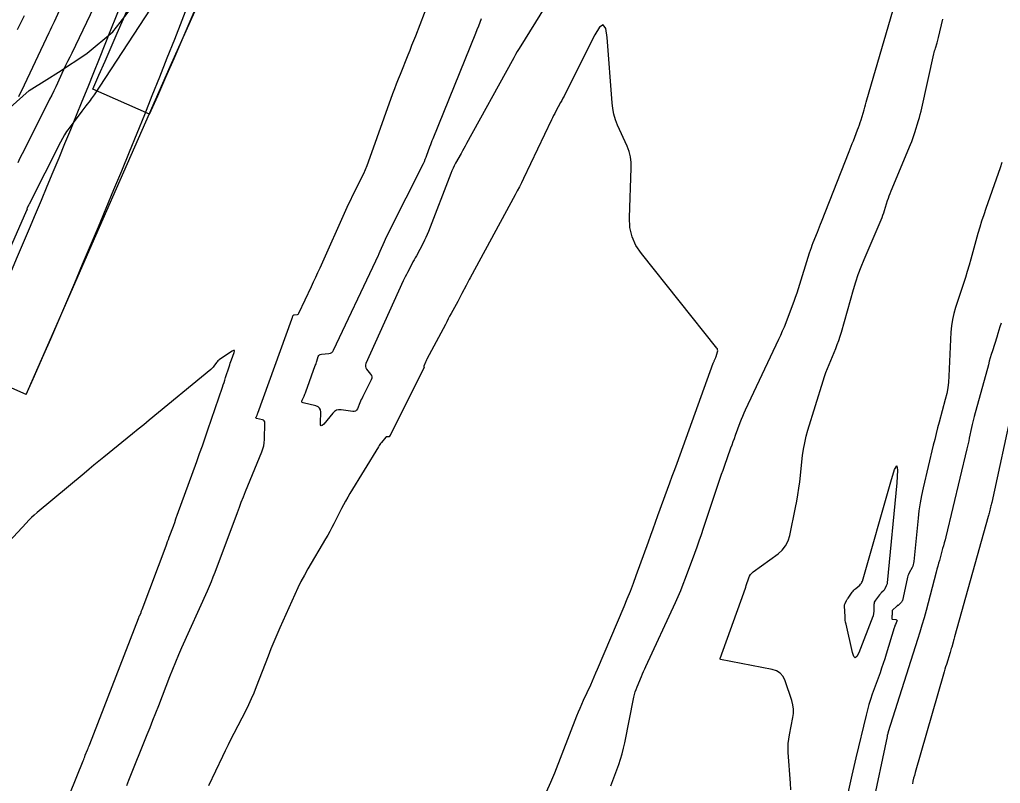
# Model space of a CAD drawing. Extents: x 658976 to 668721, y 639543 to 647196.
# Drawn here: x 662392.5 to 662550.1, y 643099.3 to 643222.1 of the extents above; entities that cross this region are included whole.
import ezdxf

# ---------------------------------------------------------------- set-up
doc = ezdxf.new("R2010")
doc.units = 0
for name, color, linetype in [('Ex_Major Contours', 7, 'Continuous'), ('Ex_Minor Contours', 7, 'Continuous'), ('R_Ramp 15 Degree_Min Ls', 7, 'Continuous'), ('R_Ramp 20 Degree Des Ls', 7, 'Continuous'), ('R_Ramp 20 Degree Des Ls Annot', 7, 'Continuous'), ('R_Ramp 20 Degree Existing Ramp', 7, 'Continuous'), ('R_Ramp 20 Degree_Min Ls', 7, 'Continuous')]:
    doc.layers.add(name, color=color, linetype=linetype)

msp = doc.modelspace()

# ---------------------------------------------------------------- linework, layer by layer
at = {"layer": 'Ex_Major Contours'}
msp.add_lwpolyline([(662527.64, 643131.32), (662527.76, 643131.47), (662527.85, 643131.65), (662527.92, 643131.84), (662532.47, 643147.79), (662533.1, 643149.75), (662533.47, 643150.38), (662533.59, 643149.66), (662533.45, 643147.61), (662531.9, 643131.53), (662531.88, 643131.4), (662531.85, 643131.28), (662531.81, 643131.16), (662531.76, 643131.05), (662531.51, 643130.56), (662531.46, 643130.47), (662531.4, 643130.38), (662531.33, 643130.3), (662531.26, 643130.23), (662530.96, 643129.93), (662530.88, 643129.85), (662530.81, 643129.77), (662530.74, 643129.69), (662530.67, 643129.61), (662530.02, 643128.76), (662529.91, 643128.6), (662529.84, 643128.43), (662529.79, 643128.25), (662529.77, 643128.06), (662529.76, 643127.04), (662529.76, 643126.97), (662529.75, 643126.89), (662529.75, 643126.81), (662529.73, 643126.74), (662529.69, 643126.43), (662529.67, 643126.36), (662529.65, 643126.28), (662529.63, 643126.21), (662529.61, 643126.14), (662527.35, 643120.29), (662527.05, 643119.68), (662526.78, 643119.49), (662526.53, 643119.72), (662526.32, 643120.37), (662525.3, 643124.91), (662525.23, 643125.21), (662525.18, 643125.52), (662525.15, 643125.83), (662525.13, 643126.15), (662525.05, 643127.79), (662525.05, 643127.91), (662525.07, 643128.02), (662525.1, 643128.14), (662525.15, 643128.25), (662525.37, 643128.68), (662525.43, 643128.79), (662525.49, 643128.89), (662525.55, 643128.99), (662525.62, 643129.09), (662526.3, 643130.06), (662526.42, 643130.23), (662526.56, 643130.38), (662526.7, 643130.52), (662526.86, 643130.66), (662527.49, 643131.18)], close=True, dxfattribs=at)
at = {"layer": 'Ex_Minor Contours'}
for points in [[(662409.72, 643098.94), (662410.08, 643099.84), (662413.01, 643107.14), (662413.47, 643108.31), (662413.93, 643109.48), (662414.39, 643110.65), (662414.85, 643111.82), (662416.66, 643116.51), (662417.12, 643117.68), (662417.6, 643118.84), (662418.09, 643120), (662418.59, 643121.15), (662422.68, 643130.27), (662423, 643131.01), (662423.31, 643131.75), (662423.61, 643132.49), (662423.9, 643133.24), (662427.49, 643142.85), (662427.81, 643143.7), (662428.13, 643144.54), (662428.47, 643145.39), (662428.81, 643146.22), (662431.42, 643152.62), (662431.59, 643153.1), (662431.72, 643153.59), (662431.8, 643154.08), (662431.83, 643154.59), (662431.9, 643157.27), (662431.88, 643157.45), (662431.81, 643157.58), (662431.7, 643157.68), (662431.53, 643157.75), (662430.59, 643157.99), (662430.52, 643158.01), (662430.48, 643158.06), (662430.47, 643158.11), (662430.5, 643158.18), (662430.65, 643158.49), (662430.68, 643158.57), (662430.72, 643158.65), (662430.75, 643158.73), (662430.78, 643158.81), (662436.24, 643173.92), (662436.26, 643173.99), (662436.29, 643174.06), (662436.31, 643174.13), (662436.33, 643174.2), (662436.42, 643174.48), (662436.45, 643174.54), (662436.49, 643174.59), (662436.55, 643174.62), (662436.62, 643174.64), (662437.08, 643174.68), (662437.17, 643174.7), (662437.25, 643174.74), (662437.31, 643174.8), (662437.37, 643174.89), (662439.4, 643179.19), (662439.75, 643179.94), (662440.1, 643180.69), (662440.44, 643181.45), (662440.78, 643182.2), (662445.15, 643191.93), (662445.43, 643192.54), (662445.71, 643193.15), (662446, 643193.76), (662446.3, 643194.37), (662447.51, 643196.78), (662447.8, 643197.39), (662448.08, 643198), (662448.33, 643198.63), (662448.57, 643199.26), (662452.49, 643210.24), (662452.78, 643211.02), (662453.07, 643211.8), (662453.37, 643212.58), (662453.68, 643213.35), (662454.93, 643216.44), (662455.25, 643217.21), (662455.55, 643217.98), (662455.86, 643218.76), (662456.16, 643219.53), (662461.74, 643234.14)], [(662405.04, 643225.4), (662400.87, 643216.73), (662400.55, 643216.06), (662400.22, 643215.38), (662399.9, 643214.71), (662399.58, 643214.03), (662398.31, 643211.33), (662397.98, 643210.66), (662397.66, 643209.98), (662397.33, 643209.31), (662397, 643208.65), (662392.92, 643200.54), (662392.56, 643199.81), (662392.2, 643199.09)], [(662477.04, 643224.38), (662472.77, 643217.46), (662472.47, 643216.97), (662472.19, 643216.48), (662471.9, 643215.99), (662471.63, 643215.49), (662464.31, 643202.17), (662464.09, 643201.77), (662463.87, 643201.38), (662463.65, 643200.99), (662463.44, 643200.59), (662462.56, 643199.02), (662462.35, 643198.62), (662462.16, 643198.22), (662461.97, 643197.81), (662461.8, 643197.39), (662458.19, 643188.03), (662458, 643187.56), (662457.79, 643187.09), (662457.57, 643186.63), (662457.34, 643186.18), (662456.25, 643184.15), (662456.07, 643183.81), (662455.89, 643183.48), (662455.71, 643183.14), (662455.53, 643182.81), (662454.83, 643181.46), (662454.65, 643181.12), (662454.48, 643180.78), (662454.32, 643180.43), (662454.16, 643180.09), (662448.15, 643166.81), (662448.08, 643166.58), (662448.07, 643166.35), (662448.13, 643166.13), (662448.26, 643165.92), (662448.91, 643165.09), (662449.04, 643164.88), (662449.09, 643164.67), (662449.08, 643164.44), (662449, 643164.21), (662447.64, 643161.49), (662447.52, 643161.25), (662447.41, 643161.01), (662447.3, 643160.76), (662447.19, 643160.51), (662446.77, 643159.51), (662446.65, 643159.3), (662446.48, 643159.16), (662446.28, 643159.09), (662446.03, 643159.09), (662444.15, 643159.36), (662443.76, 643159.37), (662443.41, 643159.29), (662443.1, 643159.11), (662442.82, 643158.85), (662441.36, 643157.08), (662441.12, 643156.85), (662440.96, 643156.81), (662440.86, 643156.95), (662440.84, 643157.27)], [(662413.49, 643223.79), (662404.46, 643210.02), (662404.3, 643209.8), (662404.15, 643209.57), (662403.99, 643209.35), (662403.82, 643209.13), (662403.16, 643208.25), (662402.99, 643208.04), (662402.83, 643207.82), (662402.66, 643207.6), (662402.5, 643207.38), (662400.45, 643204.66), (662400.06, 643204.12), (662399.7, 643203.57), (662399.37, 643203), (662399.06, 643202.42), (662394.04, 643192.45), (662394, 643192.37), (662393.97, 643192.3), (662393.93, 643192.22), (662393.9, 643192.15), (662393.69, 643191.71), (662393.69, 643191.71), (662393.69, 643191.7), (662393.69, 643191.69), (662393.69, 643191.68), (662393.71, 643191.66), (662393.72, 643191.65), (662393.72, 643191.64), (662393.72, 643191.64), (662393.72, 643191.63), (662393.65, 643191.5), (662393.64, 643191.47), (662393.63, 643191.45), (662393.62, 643191.43), (662393.61, 643191.4), (662386.12, 643174.4)], [(662392.15, 643220.53), (662392.54, 643221.28), (662392.91, 643222.02), (662393.28, 643222.78)], [(662398.88, 643223.52), (662398.04, 643221.76), (662397.83, 643221.32), (662397.62, 643220.88), (662397.41, 643220.44), (662397.2, 643220), (662392.79, 643210.68), (662392.56, 643210.19), (662392.33, 643209.71)], [(662487.5, 643098.9), (662488.77, 643102.33), (662489.07, 643103.2), (662489.33, 643104.07), (662489.56, 643104.95), (662489.76, 643105.84), (662491.21, 643113.14), (662491.31, 643113.57), (662491.43, 643114), (662491.57, 643114.42), (662491.73, 643114.84), (662492.41, 643116.49), (662492.58, 643116.9), (662492.76, 643117.31), (662492.94, 643117.72), (662493.13, 643118.12), (662497.87, 643128.37), (662498.31, 643129.35), (662498.73, 643130.33), (662499.13, 643131.31), (662499.51, 643132.31), (662500.98, 643136.31), (662501.35, 643137.31), (662501.7, 643138.31), (662502.05, 643139.32), (662502.4, 643140.33), (662504.86, 643147.71), (662505.08, 643148.36), (662505.31, 643149.02), (662505.54, 643149.68), (662505.77, 643150.33), (662506.81, 643153.23), (662506.99, 643153.74), (662507.18, 643154.26), (662507.36, 643154.77), (662507.55, 643155.29), (662508.29, 643157.34), (662508.49, 643157.85), (662508.69, 643158.36), (662508.91, 643158.86), (662509.14, 643159.36), (662514.51, 643170.73), (662514.82, 643171.39), (662515.11, 643172.06), (662515.39, 643172.73), (662515.65, 643173.41), (662516.68, 643176.14), (662516.94, 643176.82), (662517.18, 643177.51), (662517.42, 643178.2), (662517.64, 643178.89), (662519.44, 643184.61), (662519.58, 643185.03), (662519.72, 643185.45), (662519.87, 643185.87), (662520.03, 643186.29), (662520.69, 643187.96), (662520.85, 643188.37), (662521.01, 643188.79), (662521.18, 643189.21), (662521.34, 643189.62), (662525.8, 643200.93), (662525.97, 643201.36), (662526.13, 643201.78), (662526.3, 643202.2), (662526.47, 643202.63), (662527.15, 643204.38), (662527.3, 643204.77), (662527.45, 643205.17), (662527.58, 643205.58), (662527.7, 643205.98), (662528.19, 643207.61), (662528.31, 643208.02), (662528.43, 643208.43), (662528.55, 643208.84), (662528.66, 643209.24), (662532.79, 643223.54)], [(662477.14, 643097.95), (662477.84, 643099.47), (662478.02, 643099.85), (662478.19, 643100.24), (662478.35, 643100.63), (662478.5, 643101.02), (662482.06, 643110.15), (662482.31, 643110.79), (662482.58, 643111.42), (662482.85, 643112.05), (662483.13, 643112.67), (662484.27, 643115.17), (662484.56, 643115.79), (662484.84, 643116.42), (662485.11, 643117.05), (662485.38, 643117.68), (662489.63, 643127.76), (662490.14, 643128.99), (662490.64, 643130.23), (662491.12, 643131.48), (662491.58, 643132.73), (662493.54, 643138.14), (662493.92, 643139.19), (662494.31, 643140.25), (662494.69, 643141.31), (662495.08, 643142.36), (662496.62, 643146.59), (662497, 643147.64), (662497.38, 643148.7), (662497.77, 643149.75), (662498.15, 643150.81), (662503.97, 643166.89), (662504, 643166.98), (662504.04, 643167.07), (662504.08, 643167.15), (662504.12, 643167.24), (662504.29, 643167.59), (662504.33, 643167.68), (662504.37, 643167.77), (662504.4, 643167.86), (662504.43, 643167.95), (662504.65, 643168.71), (662504.67, 643168.87), (662504.66, 643169.01), (662504.62, 643169.15), (662504.53, 643169.28), (662492.42, 643184.48), (662491.53, 643185.8), (662490.92, 643187.21), (662490.58, 643188.71), (662490.5, 643190.29), (662490.79, 643198.22), (662490.77, 643199.13), (662490.65, 643200.03), (662490.43, 643200.91), (662490.1, 643201.77), (662488.58, 643205.16), (662488.24, 643206.02), (662487.98, 643206.9), (662487.8, 643207.8), (662487.69, 643208.71), (662486.92, 643219.26), (662486.7, 643220.7), (662486.29, 643221.25), (662485.7, 643220.9), (662484.94, 643219.65), (662480.16, 643210.17), (662479.98, 643209.82), (662479.8, 643209.47), (662479.61, 643209.12), (662479.43, 643208.77), (662478.67, 643207.39), (662478.49, 643207.04), (662478.3, 643206.69), (662478.13, 643206.34), (662477.96, 643205.99), (662473.46, 643196.54), (662473.14, 643195.88), (662472.81, 643195.22), (662472.47, 643194.57), (662472.13, 643193.92), (662464.92, 643180.61), (662464.75, 643180.3), (662464.58, 643179.98), (662464.41, 643179.66), (662464.24, 643179.35), (662463.58, 643178.07), (662463.41, 643177.75), (662463.24, 643177.44), (662463.08, 643177.12), (662462.9, 643176.8), (662461.84, 643174.84), (662461.6, 643174.41), (662461.37, 643173.98), (662461.14, 643173.54), (662460.91, 643173.11), (662457.96, 643167.5), (662457.9, 643167.39), (662457.84, 643167.27), (662457.79, 643167.16), (662457.73, 643167.04), (662457.43, 643166.37), (662457.43, 643166.36), (662457.43, 643166.34), (662457.43, 643166.33), (662457.44, 643166.32), (662457.48, 643166.26), (662457.49, 643166.25), (662457.49, 643166.24), (662457.49, 643166.22), (662457.49, 643166.21), (662452.08, 643155.37), (662452.06, 643155.33), (662452.04, 643155.3), (662452.03, 643155.26), (662452.01, 643155.22), (662451.95, 643155.07), (662451.93, 643155.04), (662451.9, 643155.02), (662451.87, 643155.01), (662451.83, 643155.01), (662451.55, 643155.05), (662451.49, 643155.05), (662451.44, 643155.04), (662451.39, 643155.01), (662451.35, 643154.97), (662450.63, 643154.11), (662450.5, 643153.94), (662450.38, 643153.78), (662450.26, 643153.61), (662450.15, 643153.43), (662445.59, 643145.89), (662445.23, 643145.3), (662444.89, 643144.7), (662444.57, 643144.1), (662444.25, 643143.49), (662443, 643141.03), (662442.68, 643140.42), (662442.35, 643139.82), (662442.02, 643139.21), (662441.67, 643138.62), (662438.83, 643133.8), (662438.26, 643132.79), (662437.71, 643131.76), (662437.19, 643130.72), (662436.7, 643129.67), (662434.31, 643124.32), (662433.82, 643123.19), (662433.34, 643122.06), (662432.87, 643120.92), (662432.42, 643119.77), (662430.53, 643114.8), (662430.14, 643113.83), (662429.73, 643112.88), (662429.3, 643111.95), (662428.84, 643111.02), (662426.93, 643107.33), (662426.46, 643106.41), (662426, 643105.48), (662425.55, 643104.55), (662425.1, 643103.62), (662422.87, 643098.89)], [(662440.84, 643157.27), (662440.88, 643158.98), (662440.84, 643159.35), (662440.7, 643159.64), (662440.45, 643159.86), (662440.11, 643159.99), (662438.08, 643160.5), (662437.93, 643160.56), (662437.85, 643160.65), (662437.84, 643160.77), (662437.88, 643160.92), (662438.21, 643161.58), (662438.28, 643161.75), (662438.36, 643161.91), (662438.43, 643162.08), (662438.49, 643162.25), (662440.01, 643166.47), (662440.08, 643166.65), (662440.14, 643166.83), (662440.2, 643167.01), (662440.26, 643167.2), (662440.5, 643167.92), (662440.57, 643168.09), (662440.68, 643168.21), (662440.82, 643168.29), (662441, 643168.33), (662442.2, 643168.44), (662442.44, 643168.5), (662442.65, 643168.6), (662442.82, 643168.76), (662442.95, 643168.97), (662449.73, 643183.33), (662449.91, 643183.71), (662450.09, 643184.1), (662450.26, 643184.48), (662450.44, 643184.87), (662451.13, 643186.41), (662451.3, 643186.79), (662451.48, 643187.17), (662451.66, 643187.55), (662451.85, 643187.93), (662457.39, 643199), (662457.54, 643199.32), (662457.69, 643199.65), (662457.82, 643199.98), (662457.95, 643200.32), (662458.43, 643201.68), (662458.56, 643202.01), (662458.68, 643202.35), (662458.81, 643202.69), (662458.95, 643203.02), (662465.81, 643219.92), (662466.05, 643220.51), (662466.28, 643221.1), (662466.51, 643221.69), (662466.74, 643222.28)], [(662516.42, 643098.24), (662516.38, 643099.31), (662516.02, 643104.29), (662516, 643104.99), (662516.02, 643105.69), (662516.09, 643106.39), (662516.2, 643107.09), (662516.76, 643109.87), (662516.85, 643110.56), (662516.85, 643111.24), (662516.76, 643111.92), (662516.58, 643112.6), (662515.5, 643115.81), (662515.17, 643116.49), (662514.72, 643117.03), (662514.13, 643117.41), (662513.41, 643117.63), (662505.13, 643119.23), (662505.12, 643119.23), (662505.11, 643119.24), (662505.1, 643119.25), (662505.09, 643119.27), (662505.07, 643119.33), (662505.07, 643119.35), (662505.07, 643119.36), (662505.07, 643119.38), (662505.08, 643119.39), (662508.86, 643129.94), (662508.97, 643130.24), (662509.07, 643130.54), (662509.17, 643130.83), (662509.27, 643131.13), (662509.67, 643132.33), (662509.79, 643132.61), (662509.94, 643132.87), (662510.14, 643133.1), (662510.37, 643133.3), (662514.37, 643136.22), (662515.05, 643136.82), (662515.59, 643137.5), (662515.99, 643138.28), (662516.25, 643139.14), (662517.19, 643143.65), (662517.39, 643144.68), (662517.57, 643145.72), (662517.72, 643146.76), (662517.85, 643147.81), (662518.32, 643152.01), (662518.47, 643153.05), (662518.65, 643154.08), (662518.89, 643155.11), (662519.18, 643156.12), (662521.62, 643164.05), (662521.83, 643164.71), (662522.06, 643165.37), (662522.3, 643166.02), (662522.56, 643166.67), (662523.63, 643169.24), (662523.89, 643169.89), (662524.13, 643170.54), (662524.35, 643171.2), (662524.55, 643171.86), (662526.48, 643178.69), (662526.85, 643179.93), (662527.26, 643181.15), (662527.71, 643182.35), (662528.2, 643183.54), (662530.93, 643189.9), (662531.09, 643190.28), (662531.23, 643190.66), (662531.37, 643191.05), (662531.49, 643191.44), (662531.97, 643193.02), (662532.1, 643193.41), (662532.23, 643193.8), (662532.37, 643194.18), (662532.53, 643194.56), (662535.67, 643202.03), (662535.86, 643202.5), (662536.04, 643202.98), (662536.2, 643203.46), (662536.36, 643203.95), (662536.94, 643205.9), (662537.09, 643206.39), (662537.22, 643206.88), (662537.35, 643207.38), (662537.46, 643207.88), (662539.42, 643216.63), (662539.47, 643216.85), (662539.53, 643217.07), (662539.59, 643217.29), (662539.65, 643217.51), (662539.92, 643218.38), (662539.98, 643218.6), (662540.04, 643218.81), (662540.1, 643219.03), (662540.15, 643219.25), (662540.84, 643222.2)], [(662550.34, 643199.16), (662550.04, 643198.26), (662549.73, 643197.35), (662547.75, 643191.72), (662547.41, 643190.72), (662547.08, 643189.72), (662546.78, 643188.72), (662546.49, 643187.71), (662545.35, 643183.58), (662545.07, 643182.61), (662544.78, 643181.63), (662544.48, 643180.66), (662544.16, 643179.69), (662542.88, 643175.83), (662542.6, 643174.86), (662542.38, 643173.87), (662542.23, 643172.88), (662542.15, 643171.87), (662541.83, 643164.79), (662541.76, 643163.84), (662541.64, 643162.9), (662541.47, 643161.97), (662541.25, 643161.05), (662540.25, 643157.38), (662540.01, 643156.46), (662539.77, 643155.54), (662539.54, 643154.62), (662539.31, 643153.7), (662537.68, 643146.83), (662537.41, 643145.61), (662537.19, 643144.39), (662537.01, 643143.15), (662536.87, 643141.92), (662536.2, 643134.97), (662536.16, 643134.72), (662536.1, 643134.49), (662536.02, 643134.25), (662535.92, 643134.03), (662535.46, 643133.14), (662535.35, 643132.91), (662535.25, 643132.68), (662535.18, 643132.44), (662535.12, 643132.2), (662534.35, 643128.73), (662534.32, 643128.63), (662534.28, 643128.54), (662534.22, 643128.45), (662534.15, 643128.37), (662533.72, 643127.95), (662533.71, 643127.93), (662533.69, 643127.92), (662533.67, 643127.92), (662533.65, 643127.91), (662533.57, 643127.9), (662533.55, 643127.89), (662533.53, 643127.88), (662533.52, 643127.87), (662533.5, 643127.86), (662533.42, 643127.75), (662533.41, 643127.73), (662533.39, 643127.71), (662533.37, 643127.69), (662533.35, 643127.67), (662532.86, 643127.25), (662532.79, 643127.18), (662532.73, 643127.09), (662532.7, 643126.99), (662532.69, 643126.88), (662532.69, 643126.33), (662532.68, 643126.27), (662532.68, 643126.2), (662532.68, 643126.14), (662532.67, 643126.08), (662532.64, 643125.84), (662532.64, 643125.78), (662532.66, 643125.74), (662532.69, 643125.71), (662532.75, 643125.7), (662533.32, 643125.64), (662533.42, 643125.61), (662533.47, 643125.57), (662533.49, 643125.49), (662533.46, 643125.4), (662533.22, 643124.83), (662533.16, 643124.7), (662533.11, 643124.57), (662533.07, 643124.44), (662533.02, 643124.3), (662531.74, 643120.08), (662531.51, 643119.33), (662531.27, 643118.58), (662531.02, 643117.84), (662530.76, 643117.1), (662529.52, 643113.63), (662529.23, 643112.8), (662528.97, 643111.97), (662528.73, 643111.13), (662528.52, 643110.28), (662526.87, 643103.43), (662526.7, 643102.73), (662526.53, 643102.02), (662526.37, 643101.31), (662526.22, 643100.6), (662525.6, 643097.75)], [(662550.2, 643173.3), (662550.03, 643172.74), (662549.86, 643172.18), (662549.69, 643171.62), (662549.51, 643171.07), (662548.81, 643168.84), (662548.64, 643168.29), (662548.47, 643167.73), (662548.31, 643167.17), (662548.16, 643166.61), (662545.9, 643158.28), (662545.79, 643157.85), (662545.68, 643157.42), (662545.58, 643156.99), (662545.48, 643156.55), (662545.1, 643154.82), (662545, 643154.39), (662544.91, 643153.96), (662544.81, 643153.52), (662544.7, 643153.09), (662541.32, 643138.94), (662541.2, 643138.47), (662541.08, 643137.99), (662540.95, 643137.52), (662540.82, 643137.05), (662540.29, 643135.16), (662540.16, 643134.69), (662540.03, 643134.21), (662539.91, 643133.74), (662539.78, 643133.27), (662538.15, 643127.12), (662537.83, 643125.94), (662537.5, 643124.76), (662537.15, 643123.59), (662536.79, 643122.42), (662532.09, 643107.6), (662532.07, 643107.54), (662532.05, 643107.48), (662532.03, 643107.42), (662532.02, 643107.36), (662531.95, 643107.11), (662531.93, 643107.05), (662531.91, 643106.99), (662531.9, 643106.93), (662531.88, 643106.86), (662529.52, 643095.48)], [(662396.29, 643087.02), (662402.71, 643102.93), (662402.8, 643103.15), (662402.89, 643103.37), (662402.98, 643103.59), (662403.06, 643103.81), (662403.42, 643104.7), (662403.51, 643104.92), (662403.59, 643105.14), (662403.68, 643105.36), (662403.77, 643105.58), (662411.6, 643125.83), (662411.64, 643125.95), (662411.69, 643126.07), (662411.74, 643126.19), (662411.8, 643126.31), (662412.01, 643126.79), (662412.06, 643126.91), (662412.11, 643127.03), (662412.16, 643127.15), (662412.21, 643127.27), (662416.03, 643137.49), (662416.15, 643137.84), (662416.28, 643138.18), (662416.41, 643138.53), (662416.54, 643138.88), (662417.21, 643140.67), (662417.27, 643140.82), (662417.32, 643140.96), (662417.37, 643141.11), (662417.42, 643141.25), (662417.62, 643141.84), (662417.67, 643141.99), (662417.72, 643142.14), (662417.78, 643142.28), (662417.83, 643142.43), (662420.97, 643151.06), (662421.43, 643152.33), (662421.88, 643153.6), (662422.32, 643154.87), (662422.76, 643156.14), (662425.1, 643163.01), (662425.23, 643163.39), (662425.36, 643163.78), (662425.48, 643164.16), (662425.61, 643164.55), (662426.17, 643166.29), (662426.26, 643166.58), (662426.36, 643166.86), (662426.46, 643167.15), (662426.56, 643167.43), (662426.98, 643168.57), (662427.04, 643168.79), (662427.01, 643168.91), (662426.89, 643168.91), (662426.68, 643168.8), (662424.64, 643167.44), (662424.49, 643167.34), (662424.36, 643167.22), (662424.24, 643167.1), (662424.13, 643166.96), (662423.72, 643166.39), (662423.61, 643166.25), (662423.49, 643166.11), (662423.37, 643165.99), (662423.23, 643165.87), (662413.32, 643157.7), (662412.44, 643156.97), (662411.55, 643156.25), (662410.66, 643155.52), (662409.77, 643154.8), (662406.02, 643151.74), (662405.23, 643151.1), (662404.45, 643150.45), (662403.66, 643149.8), (662402.88, 643149.15), (662395.33, 643142.85), (662394.86, 643142.45), (662394.41, 643142.03), (662393.97, 643141.6), (662393.54, 643141.15), (662384.5, 643131.44)], [(662552.01, 643159.6), (662548.7, 643144.48), (662548.66, 643144.29), (662548.62, 643144.1), (662548.57, 643143.91), (662548.53, 643143.72), (662548.35, 643142.96), (662548.3, 643142.77), (662548.25, 643142.58), (662548.2, 643142.39), (662548.15, 643142.2), (662542.73, 643122.89), (662542.67, 643122.67), (662542.61, 643122.46), (662542.55, 643122.25), (662542.49, 643122.03), (662542.27, 643121.18), (662542.21, 643120.97), (662542.15, 643120.76), (662542.09, 643120.54), (662542.02, 643120.33), (662541.42, 643118.42), (662541.29, 643118.03), (662541.17, 643117.64), (662541.06, 643117.25), (662540.94, 643116.86), (662536.4, 643101.04), (662536.27, 643100.59), (662536.15, 643100.13), (662536.05, 643099.67), (662535.95, 643099.22)]]:
    msp.add_lwpolyline(points, dxfattribs=at)
at = {"layer": 'R_Ramp 15 Degree_Min Ls'}
for centre, radius, start, end in [((660965.98, 643845.41), 1582, 336.19579, 343.75192), ((661447.49, 643926.02), 1132.42, 314.88005, 330.41509), ((661447.49, 643926.02), 1138.42, 314.88005, 330.41509), ((661447.49, 643926.02), 1145.92, 314.88005, 330.41509), ((660965.98, 643845.41), 1572, 336.19579, 341.94022), ((661447.49, 643926.02), 1153.42, 314.88005, 330.41509), ((661447.49, 643926.02), 1157.42, 314.88005, 330.41509)]:
    msp.add_arc(centre, radius, start, end, dxfattribs=at)
at = {"layer": 'R_Ramp 20 Degree Des Ls'}
msp.add_lwpolyline([(662390.96, 643207.96), (662394.05, 643210.7), (662396.88, 643212.48), (662398.75, 643213.66), (662403.3, 643216.66), (662403.36, 643216.71), (662407.49, 643220.13), (662408.67, 643221.66), (662410.67, 643224.27), (662413.04, 643227.4), (662413.82, 643228.43), (662416.96, 643232.6), (662417.38, 643233.17), (662420.08, 643236.79), (662423, 643240.75)], dxfattribs=at)
for centre, radius, start, end in [((661447.45, 643932.98), 1138.42, 318.65889, 330.41509), ((661403.5, 643873.81), 1160.9, 322.28676, 331.03678), ((661403.11, 643874.07), 1165.36, 322.27257, 331.02259)]:
    msp.add_arc(centre, radius, start, end, dxfattribs=at)
at = {"layer": 'R_Ramp 20 Degree Des Ls Annot'}
msp.add_arc((661447.45, 643932.98), 1145.92, 318.65536, 330.41509, dxfattribs=at)
at = {"layer": 'R_Ramp 20 Degree Existing Ramp'}
msp.add_line((662413.4, 643206.89), (662404.25, 643210.93), dxfattribs=at)
for centre, radius, start, end in [((660965.98, 643845.41), 1582, 336.19578, 343.75192), ((660965.98, 643845.41), 1572, 336.19578, 341.94017), ((661438.51, 643910.21), 1145.92, 317.39933, 330.41509), ((661391.67, 643850.73), 1161.61, 321.12519, 329.85086), ((661391.67, 643850.73), 1165.6, 321.11242, 329.83808)]:
    msp.add_arc(centre, radius, start, end, dxfattribs=at)
at = {"layer": 'R_Ramp 20 Degree_Min Ls'}
msp.add_line((662393.58, 643161.83), (662384.32, 643165.91), dxfattribs=at)
msp.add_lwpolyline([(662393.58, 643161.83), (662398.01, 643171.97), (662404.16, 643186.06), (662410.43, 643200.32), (662416.7, 643214.59), (662423.72, 643230.3), (662430.75, 643246), (662435.83, 643257.73), (662440.92, 643269.46), (662446, 643281.2), (662451.09, 643292.93), (662458.73, 643310.27), (662466.37, 643327.6), (662475.76, 643348.86), (662485.15, 643370.11), (662494.32, 643390.79), (662503.49, 643411.46), (662511.68, 643430.12), (662519.87, 643448.78), (662526.5, 643463.23), (662533.13, 643477.7), (662541, 643496.65), (662548.93, 643514.35), (662556.85, 643532.04)], dxfattribs=at)
for centre, radius, start, end in [((660945.75, 643799.55), 1582.06, 336.228, 343.78401), ((661433.53, 643891.52), 1132.42, 316.22398, 330.41509), ((661433.53, 643891.52), 1138.42, 316.22398, 330.41509), ((661433.53, 643891.52), 1157.42, 324.5733, 330.11066), ((660946.05, 643800.39), 1572, 336.19591, 341.94316)]:
    msp.add_arc(centre, radius, start, end, dxfattribs=at)

doc.saveas('drawing.dxf')
